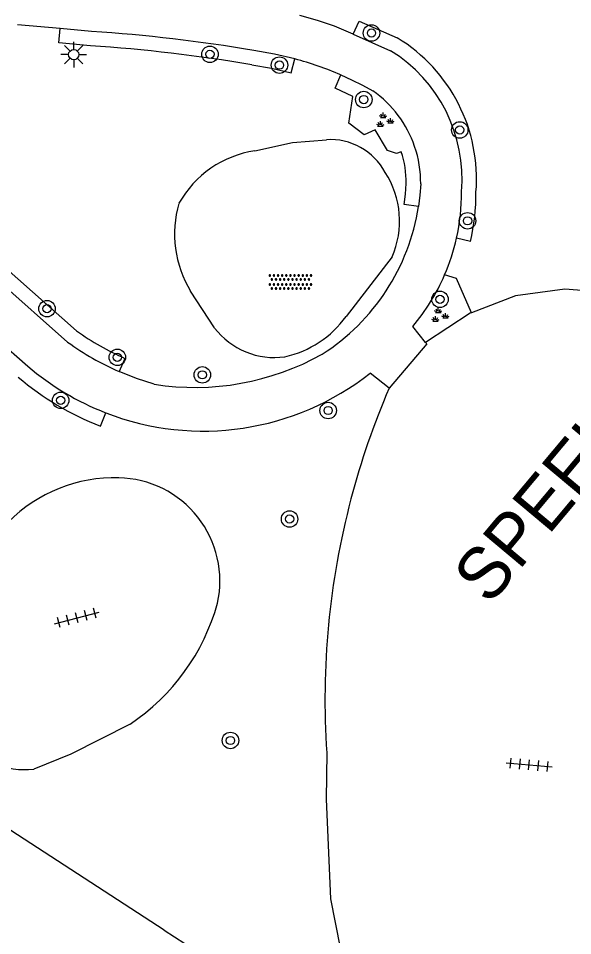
# Model space of a CAD drawing. Extents: x 128000 to 131008, y 398996 to 402500.
# Drawn here: x 129477.59 to 129504.5, y 399093.12 to 399137.63 of the extents above; entities that cross this region are included whole.
import ezdxf

# ---------------------------------------------------------------- set-up
doc = ezdxf.new("R2010")
doc.units = 0
for name, color, linetype in [('gg-afsc-hekwerk', 7, 'Continuous'), ('gg-knt-BGT kruinlijn', 7, 'Continuous'), ('gg-knt-verharding', 7, 'Continuous'), ('gt-anno-overige text', 7, 'Continuous'), ('gt-grn-groengrens', 7, 'Continuous'), ('gt-symb-boom', 7, 'Continuous'), ('gt-symb-groenvak', 7, 'Continuous'), ('gt-symb-lichtmast', 7, 'Continuous'), ('gt-symb-overige verharding', 7, 'Continuous'), ('gt-symb-tegel verharding', 7, 'Continuous')]:
    doc.layers.add(name, color=color, linetype=linetype)

# ---------------------------------------------------------------- blocks, each defined once
blk = doc.blocks.new('gt0-BOOM')
at = {"layer": 'gt-symb-boom'}
for radius in [0.4, 0.2]:
    blk.add_circle((0, 0), radius, dxfattribs=at)
blk = doc.blocks.new('gt0-GRVAK')
at = {"layer": 'gt-symb-groenvak'}
for p, q in [((-0.11, 0.189), (-0.228, 0.24)), ((-0.182, 0.153), (0.088, 0.153)), ((-0.091, 0.211), (-0.156, 0.322)), ((-0.047, 0.214), (-0.047, 0.393)), ((-0.004, 0.211), (0.061, 0.322)), ((0.015, 0.189), (0.133, 0.24)), ((0.262, -0.052), (0.197, 0.059)), ((0.305, -0.049), (0.305, 0.13)), ((0.349, -0.052), (0.414, 0.059)), ((-0.245, -0.228), (-0.363, -0.177)), ((-0.318, -0.264), (-0.047, -0.264)), ((-0.226, -0.206), (-0.291, -0.095)), ((-0.183, -0.203), (-0.183, -0.024)), ((-0.139, -0.206), (-0.074, -0.095)), ((-0.12, -0.228), (-0.002, -0.177)), ((0.243, -0.074), (0.125, -0.023)), ((0.17, -0.11), (0.441, -0.11)), ((0.368, -0.074), (0.486, -0.023))]:
    blk.add_line(p, q, dxfattribs=at)
blk = doc.blocks.new('gt0-TEG1')
at = {"layer": 'gt-symb-tegel verharding'}
for p, q in [((-1.125, 0), (1.125, 0)), ((-0.9, -0.25), (-0.9, 0.25)), ((-0.45, -0.25), (-0.45, 0.25)), ((0, -0.25), (0, 0.25)), ((0.45, -0.25), (0.45, 0.25)), ((0.9, -0.25), (0.9, 0.25))]:
    blk.add_line(p, q, dxfattribs=at)
blk = doc.blocks.new('gt0-LMAST')
at = {"layer": 'gt-symb-lichtmast'}
for p, q in [((-0.005, 0.246), (-0.005, 0.621)), ((-0.182, 0.173), (-0.447, 0.438)), ((0.172, 0.173), (0.437, 0.438)), ((-0.255, -0.004), (-0.63, -0.004)), ((-0.182, -0.181), (-0.447, -0.446)), ((-0.005, -0.254), (-0.005, -0.629)), ((0.437, -0.446), (0.172, -0.181)), ((0.245, -0.004), (0.62, -0.004))]:
    blk.add_line(p, q, dxfattribs=at)
blk.add_circle((-0.005, -0.004), 0.25, dxfattribs=at)
blk = doc.blocks.new('gt0-OVH')
at = {"layer": 'gt-symb-overige verharding'}
for points in [[(-0.972, 0.298), (-0.967, 0.308), (-0.965, 0.319), (-0.966, 0.33), (-0.971, 0.34), (-0.978, 0.348), (-0.988, 0.353), (-0.999, 0.355), (-1.01, 0.354), (-1.02, 0.349), (-1.028, 0.342), (-1.033, 0.332), (-1.035, 0.321), (-1.034, 0.31), (-1.029, 0.3), (-1.022, 0.292), (-1.012, 0.287), (-1.001, 0.285), (-0.99, 0.286), (-0.98, 0.291)], [(-0.872, 0.106), (-0.867, 0.116), (-0.865, 0.126), (-0.866, 0.137), (-0.871, 0.147), (-0.878, 0.156), (-0.888, 0.161), (-0.899, 0.163), (-0.91, 0.162), (-0.92, 0.157), (-0.928, 0.15), (-0.933, 0.14), (-0.935, 0.129), (-0.934, 0.118), (-0.929, 0.108), (-0.922, 0.1), (-0.912, 0.095), (-0.901, 0.092), (-0.89, 0.094), (-0.88, 0.098)], [(-0.772, 0.298), (-0.767, 0.308), (-0.765, 0.319), (-0.766, 0.33), (-0.771, 0.34), (-0.778, 0.348), (-0.788, 0.353), (-0.799, 0.355), (-0.81, 0.354), (-0.82, 0.349), (-0.828, 0.342), (-0.833, 0.332), (-0.835, 0.321), (-0.834, 0.31), (-0.829, 0.3), (-0.822, 0.292), (-0.812, 0.287), (-0.801, 0.285), (-0.79, 0.286), (-0.78, 0.291)], [(-0.672, 0.106), (-0.667, 0.116), (-0.665, 0.126), (-0.666, 0.137), (-0.671, 0.147), (-0.678, 0.156), (-0.688, 0.161), (-0.699, 0.163), (-0.71, 0.162), (-0.72, 0.157), (-0.728, 0.15), (-0.733, 0.14), (-0.735, 0.129), (-0.734, 0.118), (-0.729, 0.108), (-0.722, 0.1), (-0.712, 0.095), (-0.701, 0.092), (-0.69, 0.094), (-0.68, 0.098)], [(-0.572, 0.298), (-0.567, 0.308), (-0.565, 0.319), (-0.566, 0.33), (-0.571, 0.34), (-0.578, 0.348), (-0.588, 0.353), (-0.599, 0.355), (-0.61, 0.354), (-0.62, 0.349), (-0.628, 0.342), (-0.633, 0.332), (-0.635, 0.321), (-0.634, 0.31), (-0.629, 0.3), (-0.622, 0.292), (-0.612, 0.287), (-0.601, 0.285), (-0.59, 0.286), (-0.58, 0.291)], [(-0.472, 0.106), (-0.467, 0.116), (-0.465, 0.126), (-0.466, 0.137), (-0.471, 0.147), (-0.478, 0.156), (-0.488, 0.161), (-0.499, 0.163), (-0.51, 0.162), (-0.52, 0.157), (-0.528, 0.15), (-0.533, 0.14), (-0.535, 0.129), (-0.534, 0.118), (-0.529, 0.108), (-0.522, 0.1), (-0.512, 0.095), (-0.501, 0.092), (-0.49, 0.094), (-0.48, 0.098)], [(-0.372, 0.298), (-0.367, 0.308), (-0.365, 0.319), (-0.366, 0.33), (-0.371, 0.34), (-0.378, 0.348), (-0.388, 0.353), (-0.399, 0.355), (-0.41, 0.354), (-0.42, 0.349), (-0.428, 0.342), (-0.433, 0.332), (-0.435, 0.321), (-0.434, 0.31), (-0.429, 0.3), (-0.422, 0.292), (-0.412, 0.287), (-0.401, 0.285), (-0.39, 0.286), (-0.38, 0.291)], [(-0.272, 0.106), (-0.267, 0.116), (-0.265, 0.126), (-0.266, 0.137), (-0.271, 0.147), (-0.278, 0.156), (-0.288, 0.161), (-0.299, 0.163), (-0.31, 0.162), (-0.32, 0.157), (-0.328, 0.15), (-0.333, 0.14), (-0.335, 0.129), (-0.334, 0.118), (-0.329, 0.108), (-0.322, 0.1), (-0.312, 0.095), (-0.301, 0.092), (-0.29, 0.094), (-0.28, 0.098)], [(-0.172, 0.298), (-0.167, 0.308), (-0.165, 0.319), (-0.166, 0.33), (-0.171, 0.34), (-0.178, 0.348), (-0.188, 0.353), (-0.199, 0.355), (-0.21, 0.354), (-0.22, 0.349), (-0.228, 0.342), (-0.233, 0.332), (-0.235, 0.321), (-0.234, 0.31), (-0.229, 0.3), (-0.222, 0.292), (-0.212, 0.287), (-0.201, 0.285), (-0.19, 0.286), (-0.18, 0.291)], [(-0.072, 0.106), (-0.067, 0.116), (-0.065, 0.126), (-0.066, 0.137), (-0.071, 0.147), (-0.078, 0.156), (-0.088, 0.161), (-0.099, 0.163), (-0.11, 0.162), (-0.12, 0.157), (-0.128, 0.15), (-0.133, 0.14), (-0.135, 0.129), (-0.134, 0.118), (-0.129, 0.108), (-0.122, 0.1), (-0.112, 0.095), (-0.101, 0.092), (-0.09, 0.094), (-0.08, 0.098)], [(0.028, 0.298), (0.033, 0.308), (0.035, 0.319), (0.034, 0.33), (0.029, 0.34), (0.022, 0.348), (0.012, 0.353), (0.001, 0.355), (-0.01, 0.354), (-0.02, 0.349), (-0.028, 0.342), (-0.033, 0.332), (-0.035, 0.321), (-0.034, 0.31), (-0.029, 0.3), (-0.022, 0.292), (-0.012, 0.287), (-0.001, 0.285), (0.01, 0.286), (0.02, 0.291)], [(0.128, 0.106), (0.133, 0.116), (0.135, 0.126), (0.134, 0.137), (0.129, 0.147), (0.122, 0.156), (0.112, 0.161), (0.101, 0.163), (0.09, 0.162), (0.08, 0.157), (0.072, 0.15), (0.067, 0.14), (0.065, 0.129), (0.066, 0.118), (0.071, 0.108), (0.078, 0.1), (0.088, 0.095), (0.099, 0.092), (0.11, 0.094), (0.12, 0.098)], [(0.228, 0.298), (0.233, 0.308), (0.235, 0.319), (0.234, 0.33), (0.229, 0.34), (0.222, 0.348), (0.212, 0.353), (0.201, 0.355), (0.19, 0.354), (0.18, 0.349), (0.172, 0.342), (0.167, 0.332), (0.165, 0.321), (0.166, 0.31), (0.171, 0.3), (0.178, 0.292), (0.188, 0.287), (0.199, 0.285), (0.21, 0.286), (0.22, 0.291)], [(0.328, 0.106), (0.333, 0.116), (0.335, 0.126), (0.334, 0.137), (0.329, 0.147), (0.322, 0.156), (0.312, 0.161), (0.301, 0.163), (0.29, 0.162), (0.28, 0.157), (0.272, 0.15), (0.267, 0.14), (0.265, 0.129), (0.266, 0.118), (0.271, 0.108), (0.278, 0.1), (0.288, 0.095), (0.299, 0.092), (0.31, 0.094), (0.32, 0.098)], [(0.428, 0.298), (0.433, 0.308), (0.435, 0.319), (0.434, 0.33), (0.429, 0.34), (0.422, 0.348), (0.412, 0.353), (0.401, 0.355), (0.39, 0.354), (0.38, 0.349), (0.372, 0.342), (0.367, 0.332), (0.365, 0.321), (0.366, 0.31), (0.371, 0.3), (0.378, 0.292), (0.388, 0.287), (0.399, 0.285), (0.41, 0.286), (0.42, 0.291)], [(0.528, 0.106), (0.533, 0.116), (0.535, 0.126), (0.534, 0.137), (0.529, 0.147), (0.522, 0.156), (0.512, 0.161), (0.501, 0.163), (0.49, 0.162), (0.48, 0.157), (0.472, 0.15), (0.467, 0.14), (0.465, 0.129), (0.466, 0.118), (0.471, 0.108), (0.478, 0.1), (0.488, 0.095), (0.499, 0.092), (0.51, 0.094), (0.52, 0.098)], [(0.628, 0.298), (0.633, 0.308), (0.635, 0.319), (0.634, 0.33), (0.629, 0.34), (0.622, 0.348), (0.612, 0.353), (0.601, 0.355), (0.59, 0.354), (0.58, 0.349), (0.572, 0.342), (0.567, 0.332), (0.565, 0.321), (0.566, 0.31), (0.571, 0.3), (0.578, 0.292), (0.588, 0.287), (0.599, 0.285), (0.61, 0.286), (0.62, 0.291)], [(0.728, 0.106), (0.733, 0.116), (0.735, 0.126), (0.734, 0.137), (0.729, 0.147), (0.722, 0.156), (0.712, 0.161), (0.701, 0.163), (0.69, 0.162), (0.68, 0.157), (0.672, 0.15), (0.667, 0.14), (0.665, 0.129), (0.666, 0.118), (0.671, 0.108), (0.678, 0.1), (0.688, 0.095), (0.699, 0.092), (0.71, 0.094), (0.72, 0.098)], [(0.828, 0.298), (0.833, 0.308), (0.835, 0.319), (0.834, 0.33), (0.829, 0.34), (0.822, 0.348), (0.812, 0.353), (0.801, 0.355), (0.79, 0.354), (0.78, 0.349), (0.772, 0.342), (0.767, 0.332), (0.765, 0.321), (0.766, 0.31), (0.771, 0.3), (0.778, 0.292), (0.788, 0.287), (0.799, 0.285), (0.81, 0.286), (0.82, 0.291)], [(0.928, 0.106), (0.933, 0.116), (0.935, 0.126), (0.934, 0.137), (0.929, 0.147), (0.922, 0.156), (0.912, 0.161), (0.901, 0.163), (0.89, 0.162), (0.88, 0.157), (0.872, 0.15), (0.867, 0.14), (0.865, 0.129), (0.866, 0.118), (0.871, 0.108), (0.878, 0.1), (0.888, 0.095), (0.899, 0.092), (0.91, 0.094), (0.92, 0.098)], [(1.028, 0.298), (1.033, 0.308), (1.035, 0.319), (1.034, 0.33), (1.029, 0.34), (1.022, 0.348), (1.012, 0.353), (1.001, 0.355), (0.99, 0.354), (0.98, 0.349), (0.972, 0.342), (0.967, 0.332), (0.965, 0.321), (0.966, 0.31), (0.971, 0.3), (0.978, 0.292), (0.988, 0.287), (0.999, 0.285), (1.01, 0.286), (1.02, 0.291)], [(-0.972, -0.142), (-0.967, -0.132), (-0.965, -0.121), (-0.966, -0.11), (-0.971, -0.1), (-0.978, -0.092), (-0.988, -0.087), (-0.999, -0.085), (-1.01, -0.086), (-1.02, -0.091), (-1.028, -0.098), (-1.033, -0.108), (-1.035, -0.119), (-1.034, -0.13), (-1.029, -0.14), (-1.022, -0.148), (-1.012, -0.153), (-1.001, -0.155), (-0.99, -0.154), (-0.98, -0.149)], [(-0.872, -0.334), (-0.867, -0.324), (-0.865, -0.314), (-0.866, -0.303), (-0.871, -0.293), (-0.878, -0.284), (-0.888, -0.279), (-0.899, -0.277), (-0.91, -0.278), (-0.92, -0.283), (-0.928, -0.29), (-0.933, -0.3), (-0.935, -0.311), (-0.934, -0.322), (-0.929, -0.332), (-0.922, -0.34), (-0.912, -0.345), (-0.901, -0.348), (-0.89, -0.346), (-0.88, -0.342)], [(-0.772, -0.142), (-0.767, -0.132), (-0.765, -0.121), (-0.766, -0.11), (-0.771, -0.1), (-0.778, -0.092), (-0.788, -0.087), (-0.799, -0.085), (-0.81, -0.086), (-0.82, -0.091), (-0.828, -0.098), (-0.833, -0.108), (-0.835, -0.119), (-0.834, -0.13), (-0.829, -0.14), (-0.822, -0.148), (-0.812, -0.153), (-0.801, -0.155), (-0.79, -0.154), (-0.78, -0.149)], [(-0.672, -0.334), (-0.667, -0.324), (-0.665, -0.314), (-0.666, -0.303), (-0.671, -0.293), (-0.678, -0.284), (-0.688, -0.279), (-0.699, -0.277), (-0.71, -0.278), (-0.72, -0.283), (-0.728, -0.29), (-0.733, -0.3), (-0.735, -0.311), (-0.734, -0.322), (-0.729, -0.332), (-0.722, -0.34), (-0.712, -0.345), (-0.701, -0.348), (-0.69, -0.346), (-0.68, -0.342)], [(-0.572, -0.142), (-0.567, -0.132), (-0.565, -0.121), (-0.566, -0.11), (-0.571, -0.1), (-0.578, -0.092), (-0.588, -0.087), (-0.599, -0.085), (-0.61, -0.086), (-0.62, -0.091), (-0.628, -0.098), (-0.633, -0.108), (-0.635, -0.119), (-0.634, -0.13), (-0.629, -0.14), (-0.622, -0.148), (-0.612, -0.153), (-0.601, -0.155), (-0.59, -0.154), (-0.58, -0.149)], [(-0.472, -0.334), (-0.467, -0.324), (-0.465, -0.314), (-0.466, -0.303), (-0.471, -0.293), (-0.478, -0.284), (-0.488, -0.279), (-0.499, -0.277), (-0.51, -0.278), (-0.52, -0.283), (-0.528, -0.29), (-0.533, -0.3), (-0.535, -0.311), (-0.534, -0.322), (-0.529, -0.332), (-0.522, -0.34), (-0.512, -0.345), (-0.501, -0.348), (-0.49, -0.346), (-0.48, -0.342)], [(-0.372, -0.142), (-0.367, -0.132), (-0.365, -0.121), (-0.366, -0.11), (-0.371, -0.1), (-0.378, -0.092), (-0.388, -0.087), (-0.399, -0.085), (-0.41, -0.086), (-0.42, -0.091), (-0.428, -0.098), (-0.433, -0.108), (-0.435, -0.119), (-0.434, -0.13), (-0.429, -0.14), (-0.422, -0.148), (-0.412, -0.153), (-0.401, -0.155), (-0.39, -0.154), (-0.38, -0.149)], [(-0.272, -0.334), (-0.267, -0.324), (-0.265, -0.314), (-0.266, -0.303), (-0.271, -0.293), (-0.278, -0.284), (-0.288, -0.279), (-0.299, -0.277), (-0.31, -0.278), (-0.32, -0.283), (-0.328, -0.29), (-0.333, -0.3), (-0.335, -0.311), (-0.334, -0.322), (-0.329, -0.332), (-0.322, -0.34), (-0.312, -0.345), (-0.301, -0.348), (-0.29, -0.346), (-0.28, -0.342)], [(-0.172, -0.142), (-0.167, -0.132), (-0.165, -0.121), (-0.166, -0.11), (-0.171, -0.1), (-0.178, -0.092), (-0.188, -0.087), (-0.199, -0.085), (-0.21, -0.086), (-0.22, -0.091), (-0.228, -0.098), (-0.233, -0.108), (-0.235, -0.119), (-0.234, -0.13), (-0.229, -0.14), (-0.222, -0.148), (-0.212, -0.153), (-0.201, -0.155), (-0.19, -0.154), (-0.18, -0.149)], [(-0.072, -0.334), (-0.067, -0.324), (-0.065, -0.314), (-0.066, -0.303), (-0.071, -0.293), (-0.078, -0.284), (-0.088, -0.279), (-0.099, -0.277), (-0.11, -0.278), (-0.12, -0.283), (-0.128, -0.29), (-0.133, -0.3), (-0.135, -0.311), (-0.134, -0.322), (-0.129, -0.332), (-0.122, -0.34), (-0.112, -0.345), (-0.101, -0.348), (-0.09, -0.346), (-0.08, -0.342)], [(0.028, -0.142), (0.033, -0.132), (0.035, -0.121), (0.034, -0.11), (0.029, -0.1), (0.022, -0.092), (0.012, -0.087), (0.001, -0.085), (-0.01, -0.086), (-0.02, -0.091), (-0.028, -0.098), (-0.033, -0.108), (-0.035, -0.119), (-0.034, -0.13), (-0.029, -0.14), (-0.022, -0.148), (-0.012, -0.153), (-0.001, -0.155), (0.01, -0.154), (0.02, -0.149)], [(0.128, -0.334), (0.133, -0.324), (0.135, -0.314), (0.134, -0.303), (0.129, -0.293), (0.122, -0.284), (0.112, -0.279), (0.101, -0.277), (0.09, -0.278), (0.08, -0.283), (0.072, -0.29), (0.067, -0.3), (0.065, -0.311), (0.066, -0.322), (0.071, -0.332), (0.078, -0.34), (0.088, -0.345), (0.099, -0.348), (0.11, -0.346), (0.12, -0.342)], [(0.228, -0.142), (0.233, -0.132), (0.235, -0.121), (0.234, -0.11), (0.229, -0.1), (0.222, -0.092), (0.212, -0.087), (0.201, -0.085), (0.19, -0.086), (0.18, -0.091), (0.172, -0.098), (0.167, -0.108), (0.165, -0.119), (0.166, -0.13), (0.171, -0.14), (0.178, -0.148), (0.188, -0.153), (0.199, -0.155), (0.21, -0.154), (0.22, -0.149)], [(0.328, -0.334), (0.333, -0.324), (0.335, -0.314), (0.334, -0.303), (0.329, -0.293), (0.322, -0.284), (0.312, -0.279), (0.301, -0.277), (0.29, -0.278), (0.28, -0.283), (0.272, -0.29), (0.267, -0.3), (0.265, -0.311), (0.266, -0.322), (0.271, -0.332), (0.278, -0.34), (0.288, -0.345), (0.299, -0.348), (0.31, -0.346), (0.32, -0.342)], [(0.428, -0.142), (0.433, -0.132), (0.435, -0.121), (0.434, -0.11), (0.429, -0.1), (0.422, -0.092), (0.412, -0.087), (0.401, -0.085), (0.39, -0.086), (0.38, -0.091), (0.372, -0.098), (0.367, -0.108), (0.365, -0.119), (0.366, -0.13), (0.371, -0.14), (0.378, -0.148), (0.388, -0.153), (0.399, -0.155), (0.41, -0.154), (0.42, -0.149)], [(0.528, -0.334), (0.533, -0.324), (0.535, -0.314), (0.534, -0.303), (0.529, -0.293), (0.522, -0.284), (0.512, -0.279), (0.501, -0.277), (0.49, -0.278), (0.48, -0.283), (0.472, -0.29), (0.467, -0.3), (0.465, -0.311), (0.466, -0.322), (0.471, -0.332), (0.478, -0.34), (0.488, -0.345), (0.499, -0.348), (0.51, -0.346), (0.52, -0.342)], [(0.628, -0.142), (0.633, -0.132), (0.635, -0.121), (0.634, -0.11), (0.629, -0.1), (0.622, -0.092), (0.612, -0.087), (0.601, -0.085), (0.59, -0.086), (0.58, -0.091), (0.572, -0.098), (0.567, -0.108), (0.565, -0.119), (0.566, -0.13), (0.571, -0.14), (0.578, -0.148), (0.588, -0.153), (0.599, -0.155), (0.61, -0.154), (0.62, -0.149)], [(0.728, -0.334), (0.733, -0.324), (0.735, -0.314), (0.734, -0.303), (0.729, -0.293), (0.722, -0.284), (0.712, -0.279), (0.701, -0.277), (0.69, -0.278), (0.68, -0.283), (0.672, -0.29), (0.667, -0.3), (0.665, -0.311), (0.666, -0.322), (0.671, -0.332), (0.678, -0.34), (0.688, -0.345), (0.699, -0.348), (0.71, -0.346), (0.72, -0.342)], [(0.828, -0.142), (0.833, -0.132), (0.835, -0.121), (0.834, -0.11), (0.829, -0.1), (0.822, -0.092), (0.812, -0.087), (0.801, -0.085), (0.79, -0.086), (0.78, -0.091), (0.772, -0.098), (0.767, -0.108), (0.765, -0.119), (0.766, -0.13), (0.771, -0.14), (0.778, -0.148), (0.788, -0.153), (0.799, -0.155), (0.81, -0.154), (0.82, -0.149)], [(0.928, -0.334), (0.933, -0.324), (0.935, -0.314), (0.934, -0.303), (0.929, -0.293), (0.922, -0.284), (0.912, -0.279), (0.901, -0.277), (0.89, -0.278), (0.88, -0.283), (0.872, -0.29), (0.867, -0.3), (0.865, -0.311), (0.866, -0.322), (0.871, -0.332), (0.878, -0.34), (0.888, -0.345), (0.899, -0.348), (0.91, -0.346), (0.92, -0.342)], [(1.028, -0.142), (1.033, -0.132), (1.035, -0.121), (1.034, -0.11), (1.029, -0.1), (1.022, -0.092), (1.012, -0.087), (1.001, -0.085), (0.99, -0.086), (0.98, -0.091), (0.972, -0.098), (0.967, -0.108), (0.965, -0.119), (0.966, -0.13), (0.971, -0.14), (0.978, -0.148), (0.988, -0.153), (0.999, -0.155), (1.01, -0.154), (1.02, -0.149)]]:
    blk.add_lwpolyline(points, close=True, dxfattribs=at)

msp = doc.modelspace()

# ---------------------------------------------------------------- linework, layer by layer
at = {"layer": 'gg-afsc-hekwerk'}
for points in [[(129514.917, 399112.958), (129514.242, 399115.268), (129511.989, 399119.53), (129510.445, 399121.373), (129508.565, 399122.885), (129506.571, 399124.287), (129504.124, 399124.483), (129501.735, 399124.172), (129499.595, 399123.345)], [(129499.595, 399123.345), (129499.523, 399123.317), (129497.364, 399121.903)], [(129492.53, 399099.745), (129492.739, 399094.902), (129493.211, 399092.529), (129494.51, 399090.503), (129496.241, 399088.823), (129498.134, 399087.335), (129500.476, 399086.6), (129502.611, 399087.307), (129506.756, 399089.802), (129508.578, 399091.487)]]:
    msp.add_lwpolyline(points, dxfattribs=at)
at = {"layer": 'gg-knt-BGT kruinlijn'}
for q in [(129475.276, 399099.481), (129502.698, 399081.84)]:
    msp.add_line((129484.671, 399093.386), q, dxfattribs=at)
at = {"layer": 'gg-knt-verharding'}
for p, q in [((129479.62, 399137.13), (129477.556, 399137.31)), ((129481.148, 399136.997), (129479.62, 399137.13)), ((129493.85, 399136.854), (129495.666, 399136.056)), ((129479.985, 399121.917), (129473.525, 399127.619)), ((129470.828, 399127.089), (129478.053, 399120.752)), ((129495.734, 399126.05), (129493.507, 399123.168)), ((129487.111, 399122.605), (129485.953, 399124.389)), ((129497.364, 399121.903), (129496.737, 399122.679)), ((129495.595, 399119.685), (129494.67, 399120.414)), ((129492.564, 399101.988), (129492.53, 399099.745))]:
    msp.add_line(p, q, dxfattribs=at)
for points in [[(129493.85, 399136.854), (129492.945, 399137.252), (129492.109, 399137.528), (129491.262, 399137.763)], [(129491.016, 399135.663), (129490.024, 399135.897), (129489.019, 399136.069)], [(129493.248, 399134.883), (129493.773, 399134.644), (129494.293, 399134.385), (129494.806, 399134.106)], [(129489.075, 399131.198), (129490.898, 399131.613), (129492.547, 399131.738)], [(129497.125, 399129.596), (129497.085, 399129.045), (129497.015, 399128.493)], [(129497.364, 399121.903), (129497.42, 399121.833), (129495.595, 399119.685)], [(129484.187, 399119.878), (129483.328, 399120.155), (129482.486, 399120.49)], [(129483.014, 399103.382), (129480.141, 399101.931), (129478.343, 399101.194)]]:
    msp.add_lwpolyline(points, dxfattribs=at)
for centre, radius, start, end in [((129475.865, 399058.344), 78.831, 80.39437, 86.15724), ((129491.827, 399129.837), 7.309, 355.1332, 58.3114), ((129486.736, 399119.831), 16.4, 66.6037, 74.8711), ((129491.68, 399129.647), 5.446, 18.9016, 54.9673), ((129492.746, 399128.737), 3.008, 28.0675, 93.7926), ((129491.704, 399129.652), 5.421, 359.4081, 18.9324), ((129489.799, 399126.205), 5.046, 98.2463, 150.9709), ((129491.791, 399127.794), 4.311, 336.1466, 33.1633), ((129489.106, 399129.15), 10.003, 347.3391, 0.3815), ((129490.498, 399127.162), 5.324, 163.7359, 211.3865), ((129486.763, 399130.079), 10.374, 302.5667, 351.2062), ((129489.111, 399129.145), 9.997, 336.6162, 347.3653), ((129489.076, 399129.162), 10.036, 319.7586, 336.6025), ((129489.449, 399126.091), 5.001, 282.5432, 324.2387), ((129490.026, 399124.856), 3.683, 217.6858, 277.9517), ((129487.912, 399132.904), 13.548, 234.1919, 246.3924), ((129486.163, 399132.381), 12.658, 261.0182, 299.2428), ((129486.572, 399130.701), 13.098, 229.425, 248.777), ((129486.567, 399130.695), 13.091, 248.7917, 308.245), ((129530.699, 399104.552), 38.227, 156.68, 165.2142), ((129482.268, 399108.07), 7.27, 88.4164, 181.8897), ((129482.361, 399110.322), 5.016, 347.6901, 88.7606), ((129530.679, 399104.572), 38.202, 165.2349, 183.8782), ((129477.193, 399112.064), 10.453, 303.8382, 344.3988), ((129477.947, 399105.629), 4.453, 249.2936, 275.0982)]:
    msp.add_arc(centre, radius, start, end, dxfattribs=at)
at = {"layer": 'gt-grn-groengrens'}
for p, q in [((129499.549, 399126.805), (129498.866, 399126.958)), ((129482.766, 399121.132), (129482.486, 399120.49)), ((129481.578, 399117.839), (129481.831, 399118.491))]:
    msp.add_line(p, q, dxfattribs=at)
for points in [[(129481.087, 399136.3), (129479.559, 399136.433), (129479.62, 399137.13)], [(129493.85, 399136.854), (129494.131, 399137.495), (129495.991, 399136.678)], [(129488.923, 399135.376), (129489.885, 399135.211), (129490.834, 399134.987), (129491.016, 399135.663)], [(129493.832, 399133.835), (129492.97, 399134.24), (129493.248, 399134.883)], [(129496.179, 399131.157), (129495.944, 399131.065), (129495.506, 399131.223), (129494.911, 399132.223), (129494.376, 399131.969), (129493.634, 399132.538), (129493.832, 399133.835)], [(129497.015, 399128.493), (129496.323, 399128.6), (129496.387, 399129.104), (129496.425, 399129.616)], [(129480.422, 399122.465), (129473.988, 399128.144), (129473.525, 399127.619)], [(129499.595, 399123.345), (129498.864, 399125.012), (129498.287, 399125.177)]]:
    msp.add_lwpolyline(points, dxfattribs=at)
for centre, radius, start, end in [((129491.827, 399129.838), 8.008, 355.3614, 58.6711), ((129475.791, 399057.701), 78.777, 80.40433, 86.14545), ((129491.71, 399129.654), 4.715, 359.5439, 18.596), ((129489.121, 399129.149), 10.688, 347.3346, 0.2223), ((129487.893, 399132.874), 12.812, 234.3332, 246.4142), ((129486.57, 399130.701), 13.797, 229.3959, 248.7865)]:
    msp.add_arc(centre, radius, start, end, dxfattribs=at)

# ---------------------------------------------------------------- block references
at = {"layer": 'gt-symb-boom'}
for p in [(129494.736, 399136.916), (129486.893, 399135.886), (129490.267, 399135.36), (129494.362, 399133.689), (129499.021, 399132.215), (129499.401, 399127.805), (129498.06, 399123.993), (129478.985, 399123.541), (129482.399, 399121.182), (129486.524, 399120.331), (129479.647, 399119.095), (129492.633, 399118.601), (129490.76, 399113.335), (129487.889, 399102.591)]:
    msp.add_blockref('gt0-BOOM', p, dxfattribs=at)
at = {"layer": 'gt-symb-groenvak'}
for p in [(129495.352, 399132.663), (129498.026, 399123.202)]:
    msp.add_blockref('gt0-GRVAK', p, dxfattribs=at)
at = {"layer": 'gt-symb-lichtmast'}
msp.add_blockref('gt0-LMAST', (129480.283, 399135.871), dxfattribs=at)
at = {"layer": 'gt-symb-overige verharding'}
msp.add_blockref('gt0-OVH', (129490.8, 399124.834), dxfattribs=at)
at = {"layer": 'gt-symb-tegel verharding'}
for p, rotation in [((129480.434, 399108.541), 14.53650920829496), ((129502.388, 399101.409), -5.220361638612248)]:
    msp.add_blockref('gt0-TEG1', p, dxfattribs=dict(at, rotation=rotation))

# ---------------------------------------------------------------- texts
at = {"layer": 'gt-anno-overige text'}
msp.add_text('SPEELVELD', height=2.5, rotation=50.0697, dxfattribs=at).set_placement((129500.457, 399109.095))

doc.saveas('drawing.dxf')
